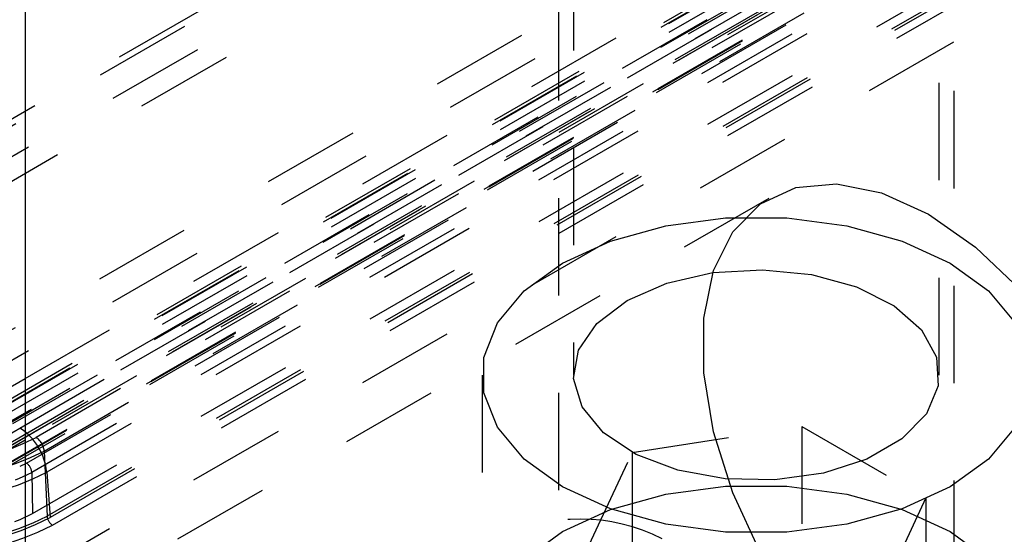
# Model space of a CAD drawing. Header units: inches. Extents: x 1907 to 2452, y -210 to -54.
# Tile 535 of 656: x 2010.294 to 2011.303, y -195.325 to -194.797. Entities that reach past the tile are written whole.
import ezdxf

# ---------------------------------------------------------------- set-up
doc = ezdxf.new("R2010")
doc.units = ezdxf.units.IN
doc.header["$LTSCALE"] = 0.5
doc.header["$MEASUREMENT"] = 0
doc.linetypes.add('HIDDEN', pattern=[0.225, 0.15, -0.075])
doc.layers.add('SID-M-H', color=4, linetype='HIDDEN')
doc.layers.add('SID-M-S', color=105, linetype='Continuous')

msp = doc.modelspace()

# ---------------------------------------------------------------- linework, layer by layer
at = {"layer": 'SID-M-H'}
for p, q in [((2010.846, -192.98005), (2010.846, -195.57012)), ((2011.252, -195.57012), (2011.252, -192.98005)), ((2010.8615, -193.52844), (2010.8615, -195.16185)), ((2011.2365, -195.16185), (2011.2365, -193.52844)), ((2012.54045, -193.8134), (2010.20199, -195.16337)), ((2010.21589, -195.18662), (2012.55435, -193.83666)), ((2012.59917, -193.85012), (2010.26071, -195.20009)), ((2010.26661, -195.20067), (2012.60507, -193.8507)), ((2012.59673, -193.85503), (2010.25827, -195.20499)), ((2012.60493, -193.86003), (2010.26647, -195.21)), ((2012.62461, -193.86198), (2010.28615, -195.21195)), ((2010.29352, -195.21621), (2012.63199, -193.86624)), ((2010.25842, -195.22529), (2012.59688, -193.87532)), ((2012.64874, -193.87591), (2010.31028, -195.22588)), ((2010.27098, -195.24166), (2012.60945, -193.89169)), ((2012.61108, -193.8882), (2010.27261, -195.23817)), ((2012.61501, -193.88859), (2010.27655, -195.23856)), ((2010.31862, -195.23983), (2012.65708, -193.88987)), ((2012.55703, -193.89725), (2010.21857, -195.24721)), ((2010.30034, -195.25229), (2012.6388, -193.90232)), ((2010.22413, -195.25652), (2012.56259, -193.90655)), ((2012.64437, -193.91185), (2010.30591, -195.26182)), ((2012.65972, -193.9116), (2010.32126, -195.26156)), ((2012.58822, -193.92134), (2010.24975, -195.27131)), ((2010.25369, -195.2717), (2012.59215, -193.92173)), ((2012.5935, -193.91796), (2010.25504, -195.26793)), ((2010.25531, -195.26842), (2012.59378, -193.91846)), ((2010.30654, -195.30409), (2012.645, -193.95412)), ((2012.66004, -193.95671), (2010.32157, -195.30668)), ((2012.6631, -193.95814), (2010.32464, -195.30811)), ((2010.32714, -195.31598), (2012.6656, -193.96601)), ((2010.299, -195.16547), (2011.799, -194.29954)), ((2011.799, -194.36268), (2010.299, -195.22862)), ((2011.17516, -194.38554), (2008.31262, -196.03805)), ((2008.34045, -196.08543), (2011.20299, -194.43292)), ((2010.299, -195.36951), (2011.799, -194.50358)), ((2008.81735, -195.75338), (2010.82222, -194.59599)), ((2010.82222, -194.62785), (2008.84518, -195.76917)), ((2011.05337, -194.98587), (2011.08941, -194.9692)), ((2011.08941, -194.9692), (2011.13142, -194.96544)), ((2011.13142, -194.96544), (2011.17754, -194.97476)), ((2011.06174, -194.98051), (2009.29398, -196.00102)), ((2011.17754, -194.97476), (2011.22578, -194.99675)), ((2011.02486, -195.01472), (2011.05337, -194.98587)), ((2010.95611, -195.0086), (2011.01751, -195.00051)), ((2011.01751, -195.00051), (2011.08049, -195.00051)), ((2011.08049, -195.00051), (2011.14189, -195.0086)), ((2011.22578, -194.99675), (2011.27401, -195.03045)), ((2010.89937, -195.02437), (2010.95611, -195.0086)), ((2011.00513, -195.0545), (2011.02486, -195.01472)), ((2011.14189, -195.0086), (2011.19864, -195.02437)), ((2010.85013, -195.04704), (2010.89937, -195.02437)), ((2011.19864, -195.02437), (2011.24788, -195.04704)), ((2011.27401, -195.03045), (2011.32014, -195.07439)), ((2010.81086, -195.07546), (2010.85013, -195.04704)), ((2010.99505, -195.10346), (2011.00513, -195.0545)), ((2011.00461, -195.05668), (2011.0554, -195.05367)), ((2011.0554, -195.05367), (2011.10572, -195.05868)), ((2011.24788, -195.04704), (2011.28714, -195.07546)), ((2010.95711, -195.0675), (2011.00461, -195.05668)), ((2011.10572, -195.05868), (2011.15184, -195.07134)), ((2010.78353, -195.10822), (2010.81086, -195.07546)), ((2010.91642, -195.08531), (2010.95711, -195.0675)), ((2011.15184, -195.07134), (2011.19032, -195.09071)), ((2011.28714, -195.07546), (2011.31447, -195.10822)), ((2010.88557, -195.1088), (2010.91642, -195.08531)), ((2011.19032, -195.09071), (2011.21833, -195.11536)), ((2010.99505, -195.15947), (2010.99505, -195.10346)), ((2010.76952, -195.14367), (2010.78353, -195.10822)), ((2010.86683, -195.13622), (2010.88557, -195.1088)), ((2011.21833, -195.11536), (2011.23378, -195.14346)), ((2010.76952, -195.18003), (2010.76952, -195.14367)), ((2010.86161, -195.16554), (2010.86683, -195.13622)), ((2011.23378, -195.14346), (2011.23552, -195.17292)), ((2010.76775, -195.16185), (2010.76775, -195.43743)), ((2010.87029, -195.19459), (2010.86161, -195.16554)), ((2011.00513, -195.22007), (2010.99505, -195.15947)), ((2011.23552, -195.17292), (2011.22343, -195.20156)), ((2010.78353, -195.21547), (2010.76952, -195.18003)), ((2010.89222, -195.22121), (2010.87029, -195.19459)), ((2011.22343, -195.20156), (2011.1984, -195.22725)), ((2010.81086, -195.24823), (2010.78353, -195.21547)), ((2010.92163, -195.24142), (2011.09562, -195.2145)), ((2011.09562, -195.2145), (2011.09562, -195.3676)), ((2011.09562, -195.2145), (2011.223, -195.28803)), ((2011.31447, -195.21547), (2011.28714, -195.24823)), ((2010.92578, -195.24343), (2010.89222, -195.22121)), ((2011.02486, -195.28263), (2011.00513, -195.22007)), ((2011.1984, -195.22725), (2011.1623, -195.24809)), ((2010.31862, -195.23983), (2010.32157, -195.30668)), ((2010.87501, -195.34186), (2010.92163, -195.24142)), ((2010.92163, -195.24142), (2010.92163, -195.39452)), ((2010.96847, -195.2596), (2010.92578, -195.24343)), ((2010.85013, -195.27665), (2010.81086, -195.24823)), ((2011.1623, -195.24809), (2011.11779, -195.26254)), ((2011.28714, -195.24823), (2011.24788, -195.27665)), ((2010.30591, -195.26182), (2010.30654, -195.30409)), ((2010.32126, -195.26156), (2010.32464, -195.30811)), ((2011.01714, -195.26851), (2010.96847, -195.2596)), ((2011.11779, -195.26254), (2011.06818, -195.26952)), ((2010.89937, -195.29932), (2010.85013, -195.27665)), ((2010.95611, -195.28418), (2011.01751, -195.27609)), ((2011.06818, -195.26952), (2011.01714, -195.26851)), ((2011.01751, -195.27609), (2011.08049, -195.27609)), ((2011.08049, -195.27609), (2011.14189, -195.28418)), ((2011.24788, -195.27665), (2011.19864, -195.29932)), ((2010.89937, -195.29995), (2010.95611, -195.28418)), ((2011.05337, -195.3444), (2011.02486, -195.28263)), ((2011.14189, -195.28418), (2011.19864, -195.29995)), ((2011.223, -195.28803), (2011.17638, -195.38848)), ((2011.223, -195.28803), (2011.223, -195.44114)), ((2010.85013, -195.32262), (2010.89937, -195.29995)), ((2010.95611, -195.3151), (2010.89937, -195.29932)), ((2011.19864, -195.29932), (2011.14189, -195.3151)), ((2011.19864, -195.29995), (2011.24788, -195.32262)), ((2011.01751, -195.32319), (2010.95611, -195.3151)), ((2011.14189, -195.3151), (2011.08049, -195.32319)), ((2010.81086, -195.35105), (2010.85013, -195.32262)), ((2011.08049, -195.32319), (2011.01751, -195.32319)), ((2011.24788, -195.32262), (2011.28714, -195.35105))]:
    msp.add_line(p, q, dxfattribs=at)
for centre, radius, start, end in [((2010.26039, -195.26763), 0.06117, 5.689, 57.19914), ((2010.20075, -195.01449), 0.23807, 242.60967, 297.39033), ((2010.30039, -195.24126), 0.01828, 4.46649, 57.26592), ((2010.20075, -195.01235), 0.2562, 242.60967, 297.39033), ((2010.20075, -195.06009), 0.21647, 242.60967, 297.39033), ((2010.29379, -195.2625), 0.01213, 3.22965, 57.34774), ((2010.20075, -195.02899), 0.26194, 242.60967, 297.39033), ((2010.20075, -195.05887), 0.22857, 242.60967, 297.39033), ((2010.20075, -195.07349), 0.26263, 242.60967, 297.39033), ((2010.20075, -195.09992), 0.22995, 242.60967, 297.39033), ((2010.33373, -195.30573), 0.01219, 184.46649, 237.26592), ((2010.20075, -195.07206), 0.27472, 242.60967, 297.39033), ((2010.20075, -195.06901), 0.26928, 242.60967, 297.39033), ((2010.86888, -195.49124), 0.18154, 62.60967, 117.39033)]:
    msp.add_arc(centre, radius, start, end, dxfattribs=at)
at = {"layer": 'SID-M-S'}
for p, q in [((2010.299, -194.63763), (2010.299, -196.36216)), ((2010.03365, -195.31865), (2010.299, -195.16547)), ((2010.299, -195.22862), (2010.06147, -195.36574))]:
    msp.add_line(p, q, dxfattribs=at)

doc.saveas('drawing.dxf')
